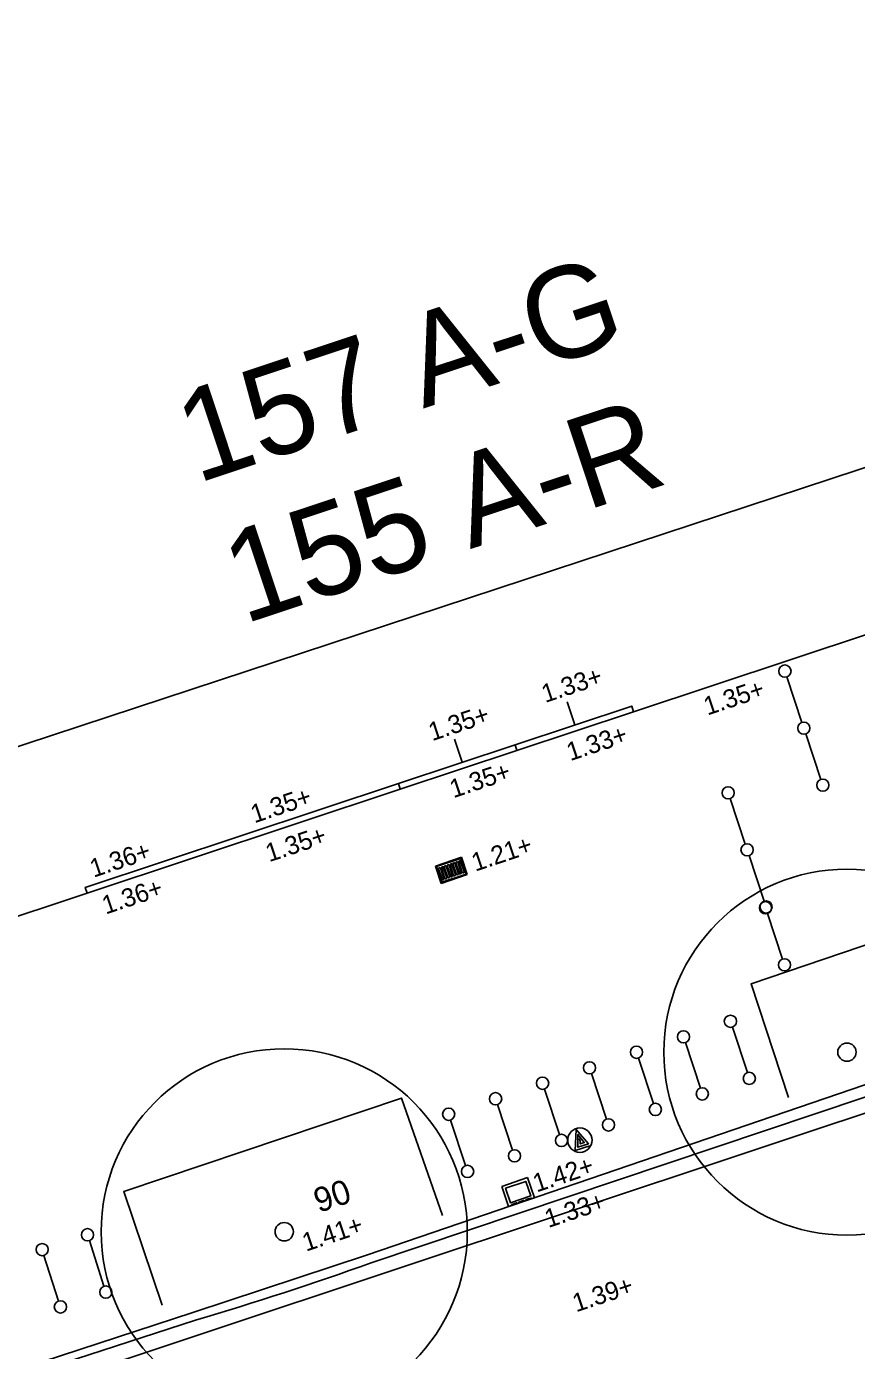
# Model space of a CAD drawing. Extents: x 122462 to 123306, y 485548 to 486417.
# Drawn here: x 122686.41 to 122700.01, y 486146.23 to 486167.94 of the extents above; entities that cross this region are included whole.
import ezdxf

# ---------------------------------------------------------------- set-up
doc = ezdxf.new("R2010")
doc.units = 0
for name, color, linetype in [('B-WE-AL-WERKGRENS-G', 7, 'Continuous'), ('B-WE-GR-BOOM_BOOMDIAMETER', 7, 'Continuous'), ('B-WE-IE-MEUBILAIR_WEGMEUBILAIR_FIETSNIETJE-S', 7, 'Continuous'), ('B-WE-IE-MEUBILAIR_WEGMEUBILAIR_VERKEERSBORD-S', 7, 'Continuous'), ('B-WE-OG-BEBOUWING_PORTIEK1-G', 7, 'Continuous'), ('B-WE-OG-BEBOUWING_RAAM-G', 7, 'Continuous'), ('B-WE-OG-HOOGTEPUNT-S', 7, 'Continuous'), ('B-WE-OG-TOPOKAART-G', 7, 'Continuous'), ('B-WE-RI-HWA_KOLK-S', 7, 'Continuous'), ('B-WE-VH-KANTOPSLUITING_OPSLUITBAND_100X200-G', 7, 'Continuous'), ('B-WE-VH-MATERIAALGRENS_ASFALT-G', 7, 'Continuous'), ('B-WE-VW-MARKERING_LANGS_STREEP_11_010-G', 7, 'Continuous'), ('iba7-verkeersbord blauw', 7, 'Continuous'), ('iba7-verkeersbord rood', 7, 'Continuous'), ('V-WE-GR-BOOM-S', 7, 'Continuous')]:
    doc.layers.add(name, color=color, linetype=linetype)

msp = doc.modelspace()

# ---------------------------------------------------------------- linework, layer by layer
at = {"layer": 'B-WE-AL-WERKGRENS-G'}
msp.add_lwpolyline([(122857.632, 486078.279), (122830.484, 486160.606), (122900.937, 486183.81), (122887.855, 486222.555), (122665.445, 486149.273), (122678.196, 486110.449), (122807.072, 486152.895), (122835.324, 486068.154)], dxfattribs=at)
at = {"layer": 'B-WE-IE-MEUBILAIR_WEGMEUBILAIR_FIETSNIETJE-S'}
for p, q in [((122699.112, 486156.53), (122698.864, 486157.276)), ((122699.423, 486155.594), (122699.175, 486156.34)), ((122698.181, 486154.534), (122697.933, 486155.281)), ((122698.492, 486153.598), (122698.244, 486154.344)), ((122698.794, 486152.649), (122698.546, 486153.395)), ((122698.217, 486150.787), (122697.971, 486151.533)), ((122697.448, 486150.532), (122697.201, 486151.279)), ((122696.679, 486150.278), (122696.432, 486151.025)), ((122695.909, 486150.024), (122695.663, 486150.771)), ((122695.14, 486149.77), (122694.893, 486150.517)), ((122694.371, 486149.516), (122694.124, 486150.263)), ((122693.601, 486149.262), (122693.354, 486150.009)), ((122687.676, 486147.283), (122687.436, 486148.033)), ((122686.932, 486147.039), (122686.692, 486147.788))]:
    msp.add_line(p, q, dxfattribs=at)
for centre in [(122698.833, 486157.371), (122699.143, 486156.435), (122699.143, 486156.435), (122699.454, 486155.499), (122697.902, 486155.375), (122698.212, 486154.439), (122698.212, 486154.439), (122698.515, 486153.49), (122698.523, 486153.503), (122698.825, 486152.554), (122697.939, 486151.628), (122697.17, 486151.374), (122696.401, 486151.12), (122695.631, 486150.866), (122698.249, 486150.692), (122694.862, 486150.612), (122697.479, 486150.437), (122694.092, 486150.358), (122693.323, 486150.104), (122696.71, 486150.183), (122695.941, 486149.929), (122695.171, 486149.675), (122694.402, 486149.421), (122693.633, 486149.167), (122687.406, 486148.128), (122686.662, 486147.884), (122687.706, 486147.188), (122686.962, 486146.944)]:
    msp.add_circle(centre, 0.1, dxfattribs=at)
at = {"layer": 'B-WE-OG-BEBOUWING_PORTIEK1-G'}
for p, q in [((122695.392, 486156.489), (122695.266, 486156.868)), ((122692.53, 486155.433), (122696.354, 486156.703)), ((122693.546, 486155.876), (122693.42, 486156.255)), ((122694.442, 486156.068), (122694.411, 486156.163))]:
    msp.add_line(p, q, dxfattribs=at)
msp.add_lwpolyline([(122692.53, 486155.433), (122696.354, 486156.703), (122696.323, 486156.798), (122692.499, 486155.528)], close=True, dxfattribs=at)
at = {"layer": 'B-WE-OG-BEBOUWING_RAAM-G'}
msp.add_lwpolyline([(122687.4, 486153.729), (122692.53, 486155.433), (122692.499, 486155.528), (122687.368, 486153.824)], close=True, dxfattribs=at)
at = {"layer": 'B-WE-OG-TOPOKAART-G'}
for points in [[(122696.354, 486156.703), (122704.132, 486159.286)], [(122683.995, 486152.598), (122687.4, 486153.729)]]:
    msp.add_lwpolyline(points, dxfattribs=at)
at = {"layer": 'B-WE-RI-HWA_KOLK-S'}
for p, q in [((122693.106, 486154.173), (122693.532, 486154.318)), ((122693.125, 486154.164), (122693.522, 486154.299)), ((122693.522, 486154.299), (122693.609, 486154.043)), ((122693.532, 486154.318), (122693.628, 486154.034)), ((122693.106, 486154.173), (122693.202, 486153.889)), ((122693.125, 486154.164), (122693.211, 486153.908)), ((122693.628, 486154.034), (122693.202, 486153.889)), ((122693.609, 486154.043), (122693.211, 486153.908)), ((122694.192, 486148.921), (122694.617, 486149.066)), ((122694.617, 486149.066), (122694.731, 486148.735)), ((122694.305, 486148.59), (122694.192, 486148.921)), ((122694.731, 486148.735), (122694.305, 486148.59)), ((122694.352, 486148.606), (122694.351, 486148.611)), ((122694.433, 486148.649), (122694.357, 486148.623)), ((122694.447, 486148.638), (122694.445, 486148.643)), ((122694.47, 486148.646), (122694.469, 486148.651)), ((122694.551, 486148.69), (122694.475, 486148.664)), ((122694.565, 486148.679), (122694.563, 486148.683)), ((122694.589, 486148.687), (122694.587, 486148.692)), ((122694.625, 486148.715), (122694.593, 486148.704)), ((122694.669, 486148.73), (122694.625, 486148.715)), ((122694.683, 486148.719), (122694.682, 486148.724))]:
    msp.add_line(p, q, dxfattribs=at)
for points in [[(122693.363, 486154.21), (122693.352, 486154.206)], [(122693.435, 486154.029), (122693.376, 486154.204)], [(122693.393, 486154.21), (122693.452, 486154.035)], [(122693.411, 486154.226), (122693.399, 486154.222)], [(122693.483, 486154.046), (122693.423, 486154.22)], [(122693.44, 486154.226), (122693.5, 486154.051)], [(122693.458, 486154.242), (122693.447, 486154.238)], [(122693.53, 486154.062), (122693.471, 486154.236)], [(122693.488, 486154.242), (122693.547, 486154.067)], [(122693.505, 486154.258), (122693.494, 486154.255)], [(122693.577, 486154.078), (122693.518, 486154.252)], [(122693.156, 486154.129), (122693.216, 486153.955)], [(122693.174, 486154.146), (122693.163, 486154.142)], [(122693.246, 486153.965), (122693.187, 486154.14)], [(122693.204, 486154.145), (122693.263, 486153.971)], [(122693.221, 486154.162), (122693.21, 486154.158)], [(122693.293, 486153.981), (122693.234, 486154.156)], [(122693.251, 486154.161), (122693.31, 486153.987)], [(122693.269, 486154.178), (122693.257, 486154.174)], [(122693.341, 486153.997), (122693.281, 486154.172)], [(122693.298, 486154.177), (122693.358, 486154.003)], [(122693.316, 486154.194), (122693.305, 486154.19)], [(122693.323, 486153.981), (122693.334, 486153.985)], [(122693.388, 486154.013), (122693.329, 486154.188)], [(122693.346, 486154.194), (122693.405, 486154.019)], [(122693.37, 486153.997), (122693.382, 486154.001)], [(122693.418, 486154.013), (122693.429, 486154.017)], [(122693.465, 486154.029), (122693.476, 486154.033)], [(122693.512, 486154.045), (122693.524, 486154.049)], [(122693.56, 486154.061), (122693.571, 486154.065)], [(122693.228, 486153.949), (122693.24, 486153.952)], [(122693.276, 486153.965), (122693.287, 486153.968)]]:
    msp.add_lwpolyline(points, dxfattribs=at)
msp.add_lwpolyline([(122694.255, 486148.89), (122694.586, 486149.003), (122694.667, 486148.766), (122694.336, 486148.653)], close=True, dxfattribs=at)
for centre, start, end in [((122693.355, 486154.197), 108.7699, 198.7699), ((122693.367, 486154.201), 18.7699, 108.7699), ((122693.403, 486154.213), 108.7699, 198.7699), ((122693.414, 486154.217), 18.7699, 108.7699), ((122693.45, 486154.229), 108.7699, 198.7699), ((122693.461, 486154.233), 18.7699, 108.7699), ((122693.497, 486154.245), 108.7699, 198.7699), ((122693.509, 486154.249), 18.7699, 108.7699), ((122693.166, 486154.132), 108.7699, 198.7699), ((122693.177, 486154.136), 18.7699, 108.7699), ((122693.213, 486154.149), 108.7699, 198.7699), ((122693.225, 486154.152), 18.7699, 108.7699), ((122693.261, 486154.165), 108.7699, 198.7699), ((122693.272, 486154.168), 18.7699, 108.7699), ((122693.284, 486153.978), 288.7699, 18.7699), ((122693.308, 486154.181), 108.7699, 198.7699), ((122693.32, 486153.99), 198.7699, 288.7699), ((122693.319, 486154.185), 18.7699, 108.7699), ((122693.331, 486153.994), 288.7699, 18.7699), ((122693.367, 486154.006), 198.7699, 288.7699), ((122693.378, 486154.01), 288.7699, 18.7699), ((122693.414, 486154.022), 198.7699, 288.7699), ((122693.426, 486154.026), 288.7699, 18.7699), ((122693.462, 486154.038), 198.7699, 288.7699), ((122693.473, 486154.042), 288.7699, 18.7699), ((122693.509, 486154.055), 198.7699, 288.7699), ((122693.521, 486154.058), 288.7699, 18.7699), ((122693.557, 486154.071), 198.7699, 288.7699), ((122693.568, 486154.074), 288.7699, 18.7699), ((122693.225, 486153.958), 198.7699, 288.7699), ((122693.236, 486153.962), 288.7699, 18.7699), ((122693.272, 486153.974), 198.7699, 288.7699), ((122694.36, 486148.614), 108.8786, 198.8786), ((122694.436, 486148.64), 18.8786, 108.8786), ((122694.478, 486148.654), 108.8786, 198.8786), ((122694.554, 486148.68), 18.8786, 108.8786), ((122694.597, 486148.695), 108.8786, 198.8786), ((122694.672, 486148.721), 18.8786, 108.8786)]:
    msp.add_arc(centre, 0.01, start, end, dxfattribs=at)
at = {"layer": 'B-WE-VH-KANTOPSLUITING_OPSLUITBAND_100X200-G'}
for points in [[(122698.891, 486150.381), (122698.277, 486152.242), (122700.968, 486153.154)], [(122688.628, 486146.971), (122687.999, 486148.836), (122692.548, 486150.369), (122693.222, 486148.443)], [(122691.993, 486147.799), (122689.134, 486146.852)]]:
    msp.add_lwpolyline(points, dxfattribs=at)
at = {"layer": 'B-WE-VH-MATERIAALGRENS_ASFALT-G'}
for points in [[(122701.701, 486151.071), (122701.734, 486150.917), (122692.052, 486147.666)], [(122689.178, 486146.73), (122682.431, 486144.534), (122673.133, 486141.431), (122670.707, 486140.578), (122670.551, 486140.725)]]:
    msp.add_lwpolyline(points, dxfattribs=at)
msp.add_arc((122674.52, 486196.617), 51.996, 286.3738, 289.7049, dxfattribs=at)
at = {"layer": 'B-WE-VW-MARKERING_LANGS_STREEP_11_010-G'}
msp.add_lwpolyline([(122701.228, 486150.481), (122671.658, 486140.638)], dxfattribs=at)
at = {"layer": 'iba7-verkeersbord blauw'}
msp.add_lwpolyline([(122695.636, 486149.588), (122695.397, 486149.508), (122695.414, 486149.854), (122695.613, 486149.621), (122695.438, 486149.562), (122695.441, 486149.774), (122695.545, 486149.64), (122695.48, 486149.618), (122695.479, 486149.66), (122695.464, 486149.708)], dxfattribs=at)
msp.add_circle((122695.473, 486149.679), 0.2, dxfattribs=at)
at = {"layer": 'iba7-verkeersbord rood'}
for centre, radius in [((122699.849, 486151.122), 3), ((122690.629, 486148.177), 3), ((122699.849, 486151.122), 0.15), ((122690.629, 486148.177), 0.15)]:
    msp.add_circle(centre, radius, dxfattribs=at)
for centre, start, end in [((122699.849, 486151.122), 0, 180), ((122699.849, 486151.122), 180, 0), ((122690.629, 486148.177), 0, 180), ((122690.629, 486148.177), 180, 0)]:
    msp.add_arc(centre, 0.15, start, end, dxfattribs=at)
at = {"layer": 'V-WE-GR-BOOM-S'}
for points in [[(122701.421, 486151.023), (122691.993, 486147.799)], [(122689.134, 486146.852), (122675.531, 486142.397), (122670.617, 486140.763)]]:
    msp.add_lwpolyline(points, dxfattribs=at)

# ---------------------------------------------------------------- texts
at = {"layer": 'B-WE-GR-BOOM_BOOMDIAMETER'}
msp.add_text('90', height=0.4, rotation=18.372, dxfattribs=at).set_placement((122691.194, 486148.484))
at = {"layer": 'B-WE-IE-MEUBILAIR_WEGMEUBILAIR_VERKEERSBORD-S'}
for s, p in [('157 A-G', (122689.2, 486160.444)), ('155 A-R', (122689.968, 486158.137))]:
    msp.add_text(s, height=1.5, rotation=18.3704, dxfattribs=at).set_placement(p)
at = {"layer": 'B-WE-OG-HOOGTEPUNT-S'}
for s, rotation, p in [('1.33+', 18.372, (122694.905, 486156.847)), ('1.35+', 18.3766, (122697.562, 486156.641)), ('1.35+', 18.372, (122693.053, 486156.221)), ('1.33+', 18.372, (122695.316, 486155.893)), ('1.35+', 18.372, (122693.401, 486155.286)), ('1.35+', 18.372, (122690.14, 486154.874)), ('1.35+', 18.372, (122690.383, 486154.236)), ('1.36+', 18.372, (122687.505, 486153.982)), ('1.21+', 18.3766, (122693.758, 486154.081)), ('1.36+', 18.372, (122687.704, 486153.378)), ('1.42+', 18.4111, (122694.764, 486148.821)), ('1.33+', 18.4111, (122694.956, 486148.238)), ('1.41+', 18.4553, (122690.985, 486147.85)), ('1.39+', 18.4111, (122695.412, 486146.855))]:
    msp.add_text(s, height=0.3, rotation=rotation, dxfattribs=at).set_placement(p)

doc.saveas('drawing.dxf')
